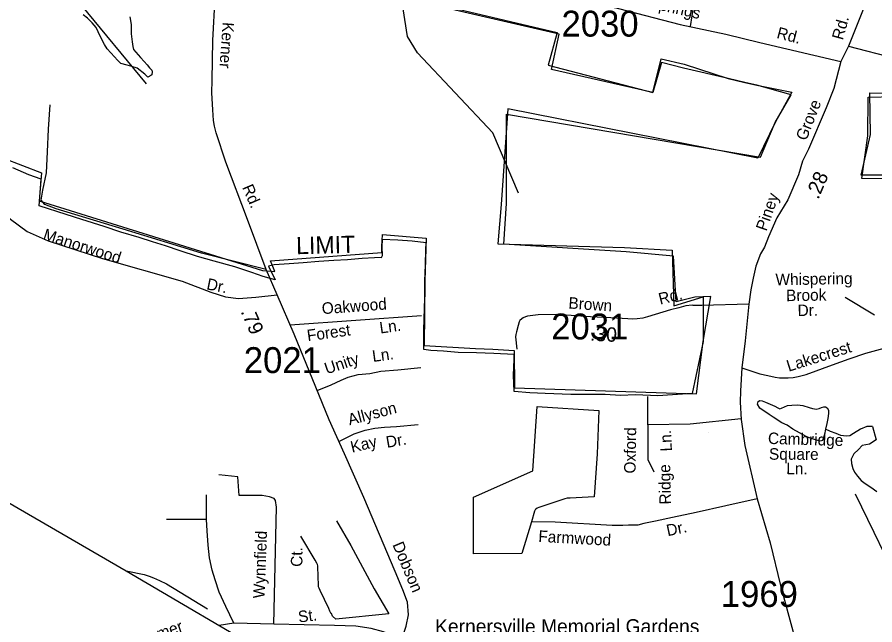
# Model space of a CAD drawing. Extents: x 1551653 to 1702041, y 811336 to 920032.
# Drawn here: x 1679496 to 1684382, y 867832 to 871294 of the extents above; entities that cross this region are included whole.
import ezdxf

# ---------------------------------------------------------------- set-up
doc = ezdxf.new("R2010")
doc.units = 0
for name, color, linetype in [('Old_Level_10', 7, 'Continuous'), ('Old_Level_11', 7, 'Continuous'), ('Old_Level_17', 7, 'Continuous'), ('Old_Level_19', 7, 'Continuous'), ('Old_Level_22', 7, 'Continuous'), ('Old_Level_29', 7, 'Continuous'), ('Old_Level_32', 7, 'Continuous'), ('Old_Level_35', 7, 'Continuous'), ('Old_Level_44', 7, 'Continuous'), ('Old_Level_48', 7, 'Continuous'), ('Old_Level_49', 7, 'Continuous'), ('Old_Level_59', 7, 'Continuous'), ('Old_Level_62', 7, 'Continuous'), ('Old_Level_7', 7, 'Continuous'), ('Old_Level_8', 7, 'Continuous')]:
    doc.layers.add(name, color=color, linetype=linetype)

msp = doc.modelspace()

# ---------------------------------------------------------------- linework, layer by layer
at = {"layer": 'Old_Level_10'}
msp.add_line((1683433.099, 868928.478), (1683433.099, 868928.478), dxfattribs=at)
at = {"layer": 'Old_Level_29'}
msp.add_lwpolyline([(1681686.558, 867750.161), (1681582.54, 867791.927), (1681512.595, 867811.071), (1681424.718, 867824.992), (1681304.558, 867828.473), (1680959.034, 867835.053), (1680730.661, 867840.655), (1680647.395, 867828.878)], dxfattribs=at)
at = {"layer": 'Old_Level_32'}
for points in [[(1681686.558, 867750.161), (1681711.666, 867824.992), (1681726.014, 867889.383), (1681718.839, 867960.733), (1681692.275, 868031.822), (1681648.737, 868135.863), (1681471.838, 868557.364), (1681360.229, 868805.971), (1681272.737, 869000.861), (1681197.072, 869186.841), (1681074.237, 869488.76), (1680977.639, 869711.361), (1680914.279, 869856.36), (1680808.44, 870140.859), (1680684.838, 870468.059), (1680630.438, 870634.26), (1680620.34, 870673.161), (1680615.438, 870705.159), (1680610.74, 870765.959), (1680605.54, 870862.56), (1680607.938, 870934.758), (1680610.957, 871161.084), (1680623.886, 871409.504), (1680638.117, 871735.471)], [(1680638.117, 871735.471), (1680934.785, 871710.021), (1681113.886, 871696.748), (1681216.603, 871686.651), (1681468.786, 871660.816), (1681696.736, 871623.257), (1681768.438, 871615.557), (1681842.336, 871600.957), (1681982.135, 871569.858), (1682231.337, 871506.358), (1682564.936, 871429.957), (1682922.333, 871343.556), (1683273.635, 871253.058), (1683533.133, 871197.257), (1683726.833, 871149.958), (1684188.207, 871041.598)], [(1684323.799, 871356.632), (1684231.79, 871128.839), (1684188.207, 871041.598)], [(1684188.207, 871041.598), (1684147.672, 870887.72), (1684104.67, 870778.022), (1684004.19, 870542.392), (1683970.292, 870474.538), (1683947.532, 870396.058), (1683886.833, 870254.159), (1683823.926, 870151.576), (1683776.355, 870042.349), (1683753.969, 869983.534), (1683730.861, 869945.965), (1683704.162, 869876.267), (1683689.608, 869807.09), (1683675.616, 869739.874), (1683664.423, 869658.653)], [(1683347.297, 869652.209), (1683340.935, 869652.763), (1683306.033, 869649.56), (1683264.734, 869637.861), (1683218.534, 869626.362), (1683086.434, 869587.362), (1683060.033, 869579.961), (1683028.134, 869575.361), (1683000.234, 869573.662), (1682974.335, 869575.86), (1682878.236, 869580.761), (1682762.435, 869587.362), (1682568.437, 869600.86), (1682464.936, 869597.362), (1682434.336, 869594.761), (1682402.436, 869589.761), (1682391.537, 869587.061), (1682379.234, 869580.361), (1682370.937, 869575.663), (1682360.235, 869566.06), (1682356.537, 869558.56), (1682350.136, 869537.963), (1682339.936, 869502.061), (1682336.636, 869487.061), (1682335.737, 869472.363), (1682343.135, 869401.962)], [(1683664.423, 869658.653), (1683396.634, 869650.961), (1683347.297, 869652.209)], [(1683664.423, 869658.653), (1683643.333, 869449.262), (1683624.267, 869296.421), (1683617.532, 869165.263), (1683614.934, 869101.261), (1683620.432, 869001.363), (1683641.335, 868852.863), (1683711.033, 868550.465), (1683785.432, 868299.763), (1683843.834, 868057.064), (1683914.034, 867798.265), (1683966.534, 867590.066), (1684011.232, 867411.566), (1684026.833, 867339.365), (1684032.433, 867291.265), (1684034.231, 867251.166), (1684027.331, 867190.267), (1684010.734, 867098.066), (1683978.532, 866949.366), (1683933.034, 866779.566), (1683912.233, 866679.566), (1683834.533, 866378.169), (1683792.932, 866157.668), (1683774.231, 866025.168)]]:
    msp.add_lwpolyline(points, dxfattribs=at)
at = {"layer": 'Old_Level_35'}
for p, q in [((1684231.79, 871128.839), (1684677.632, 871011.457)), ((1684212.145, 869699.67), (1684380.778, 869598.417)), ((1681051.775, 869540.524), (1681799.069, 869595.021)), ((1683089.635, 868972.176), (1683089.635, 869132.143)), ((1680575.006, 868432.384), (1680575.006, 868572.414)), ((1680575.006, 868432.384), (1680347.622, 868432.384))]:
    msp.add_line(p, q, dxfattribs=at)
for points in [[(1683346.828, 871875.014), (1683358.819, 871719.024), (1683369.531, 871617.19), (1683364.175, 871520.716), (1683358.819, 871424.242), (1683330.618, 871240.805)], [(1680914.279, 869856.36), (1680545.605, 869948.599), (1680100.893, 870086.955), (1679718.394, 870202.251), (1679653.876, 870227.616), (1679633.138, 870250.676), (1679642.356, 870308.325), (1679663.093, 870407.48), (1679670.006, 870527.388), (1679674.614, 870656.521), (1679683.831, 870794.877)], [(1678688.894, 870516.179), (1678935.444, 870426.248), (1679191.212, 870320.175), (1679311.031, 870262.527), (1679382.461, 870211.796), (1679458.5, 870142.618), (1679552.973, 870073.44), (1679672.791, 870020.403), (1679981.555, 869918.942), (1680435.485, 869789.809), (1680600.344, 869728.205), (1680683.296, 869700.534), (1680757.03, 869691.31), (1680856.111, 869698.228), (1680977.639, 869711.361)], [(1683624.267, 869296.421), (1683725.884, 869262.045), (1683773.114, 869252.019), (1683814.634, 869242.816), (1683838.935, 869240.017), (1683857.557, 869239.128), (1683889.044, 869239.128), (1683916.237, 869240.56), (1683945.832, 869246.162), (1683990.031, 869258.761), (1684140.231, 869314.161), (1684236.432, 869347.261), (1684330.631, 869378.862), (1684475.914, 869419.665)], [(1681204.761, 869167.944), (1681284.57, 869199.196), (1681341.075, 869225.981), (1681382.711, 869243.838), (1681439.217, 869258.719), (1681504.644, 869264.671), (1681567.098, 869276.576), (1681665.24, 869285.504), (1681796.095, 869297.408)], [(1682426.537, 868418.762), (1682371.337, 868238.963), (1682094.87, 868236.873), (1682094.87, 868559.244), (1682433.854, 868709.184), (1682458.201, 869076.537), (1682808.735, 869052.662), (1682801.034, 868806.662), (1682783.636, 868560.465), (1682645.635, 868553.464), (1682628.837, 868552.765), (1682616.337, 868550.065), (1682467.236, 868500.665), (1682458.637, 868496.564), (1682450.937, 868490.764), (1682446.934, 868486.863), (1682443.135, 868478.762), (1682426.537, 868418.762)], [(1681328.165, 868877.396), (1681415.425, 868919.44), (1681477.879, 868940.273), (1681534.384, 868952.177), (1681587.916, 868958.13), (1681656.317, 868961.106), (1681781.225, 868973.011)], [(1683619.754, 869006.18), (1683329.094, 868976.237), (1683089.635, 868972.176)], [(1683089.635, 868972.176), (1683089.635, 868773.16), (1683122.105, 868704.113)], [(1680959.034, 867835.053), (1680974.387, 868502.399), (1680968.557, 868540.324), (1680959.811, 868551.993), (1680933.575, 868560.745), (1680892.762, 868569.497), (1680761.579, 868569.497), (1680752.833, 868674.52), (1680644.971, 868686.189)], [(1684269.332, 868578.463), (1684375.831, 868359.665), (1684435.132, 868239.265), (1684513.731, 868070.666)], [(1683711.033, 868550.465), (1683532.933, 868509.464), (1683364.833, 868472.463), (1683228.635, 868443.464), (1683132.333, 868422.063), (1683066.434, 868408.664), (1683032.435, 868400.764), (1682978.604, 868400.38), (1682947.003, 868397.079), (1682885.684, 868398.529), (1682560.084, 868416.327), (1682426.537, 868418.762)], [(1680730.661, 867840.655), (1680685.784, 867936.445), (1680647.887, 868018.129), (1680624.565, 868088.144), (1680607.074, 868143.573), (1680592.498, 868213.587), (1680583.752, 868286.52), (1680577.922, 868368.204), (1680575.006, 868432.384)], [(1681315.539, 868424.963), (1681396.339, 868283.763), (1681530.138, 868036.463), (1681612.638, 867895.666), (1681311.86, 867864.543), (1681291.704, 867882.167), (1681286.938, 867897.03), (1681282.735, 867899.13), (1681277.657, 867910.266), (1681272.277, 867924.188), (1681222.038, 868027.365), (1681216.438, 868041.565), (1681213.338, 868049.163), (1681212.439, 868055.466), (1681209.338, 868161.565), (1681208.538, 868168.464), (1681207.337, 868175.065), (1681203.538, 868183.664), (1681193.738, 868199.563), (1681112.839, 868336.463)]]:
    msp.add_lwpolyline(points, dxfattribs=at)
at = {"layer": 'Old_Level_44'}
for points in [[(1672428.418, 870478.415), (1672632.431, 870533.836), (1672866.925, 870602.248), (1673005.336, 870640.257), (1673137.534, 870669.056), (1673221.514, 870673.823), (1673275.149, 870679.788), (1673316.865, 870682.77), (1673396.354, 870681.391), (1673522.355, 870675.892), (1673731.05, 870646.982), (1673862.159, 870623.124), (1674014.126, 870575.407), (1674157.153, 870530.672), (1677698.246, 869414.062), (1677882.143, 869356.461), (1677985.345, 869330.762), (1678031.044, 869318.36), (1678137.245, 869275.463), (1678218.245, 869238.36), (1678400.945, 869134.561), (1680117.441, 868139.764)], [(1680117.441, 868139.764), (1680219.14, 868118.665), (1680247.539, 868109.865), (1680272.939, 868100.164), (1680306.141, 868085.364), (1680346.44, 868065.164), (1680580.839, 867922.566)], [(1680117.441, 868139.764), (1681837.936, 867128.867), (1682002.837, 867037.167), (1682163.736, 866943.267), (1682252.437, 866895.567), (1682304.936, 866863.565), (1682383.335, 866813.067), (1682501.635, 866737.466), (1682598.535, 866662.368), (1682683.837, 866593.668), (1682765.136, 866522.667), (1682868.036, 866435.269)]]:
    msp.add_lwpolyline(points, dxfattribs=at)
at = {"layer": 'Old_Level_48'}
for points in [[(1681646.267, 871426.506), (1682572.375, 871207.553), (1682520.454, 871020.489), (1683117.555, 870864.601), (1683165.475, 871055.944), (1683295.465, 871025.419), (1683546.847, 870943.738), (1683641.761, 870920.969), (1683710.281, 870906.999), (1683909.318, 870867.564), (1683813.307, 870693.125), (1683714.656, 870490.472), (1682291.998, 870771.069), (1682252.997, 870226.974), (1682234.883, 870002.027), (1682956.597, 869981.242), (1683226.591, 869965.653), (1683236.974, 869648.683), (1683403.124, 869700.645), (1683403.124, 869446.03), (1683340.819, 869149.844)], [(1684354, 870862.066), (1684498.293, 870858.798), (1684561.626, 871042.425), (1684655.644, 871071.178), (1684666.126, 871099.644), (1684670.975, 871202.37), (1684676.538, 871306.429), (1684732.84, 871368.365), (1684750.389, 871443.618), (1685060.448, 871327.34), (1685226.908, 871186.227), (1685264.156, 870875.136), (1684688.079, 870885.354), (1684652.37, 870715.592), (1684527.674, 870692.163), (1684518.463, 870393.937), (1684304.211, 870393.937), (1684357.774, 870626.243), (1684354, 870862.066)], [(1683340.819, 869149.844), (1683146.47, 869137.166), (1683017.75, 869143.088), (1682932.724, 869138.561), (1682845.004, 869144.345), (1682745.329, 869143.538), (1682649.634, 869145.195), (1682504.851, 869150.06), (1682417.157, 869154.243), (1682327.817, 869160.798), (1682323.916, 869255.073), (1682328.138, 869343.879), (1682326.892, 869371.841), (1682211.833, 869377.983), (1682112.899, 869381.185), (1682008.339, 869384.298), (1681925.416, 869391.759), (1681852.201, 869395.375), (1681813.533, 869400.348), (1681812.657, 869506.664), (1681815.567, 869577.061), (1681816.302, 869632.234), (1681817.69, 869697.014), (1681818.599, 869792.165), (1681821.981, 869883.356), (1681824.662, 869968.142), (1681826.43, 870008.943), (1681746.696, 870018.05), (1681663.809, 870023.113), (1681575.299, 870028.083), (1681574.337, 869987.296), (1681575.984, 869933.759), (1681568.918, 869923.251), (1681571.303, 869924.888), (1681531.946, 869922.657), (1681462.044, 869919.931), (1681378.583, 869910.593), (1681300.66, 869906.939), (1681214.725, 869901.558), (1681125.588, 869895.328), (1681046.094, 869889.248), (1680960.986, 869882.283), (1680927.331, 869875.344), (1680927.331, 869875.344), (1680965.53, 869798.412), (1680898.515, 869816.522), (1680833.046, 869838.651), (1680736.862, 869871.479), (1680618.171, 869903.943), (1680524.484, 869931.217), (1680425.107, 869962.394), (1680341.039, 869991.42), (1680266.706, 870015.006), (1680191.555, 870039.376), (1680087.369, 870069.678), (1679991.998, 870101.718), (1679864.351, 870141.236), (1679775.463, 870170.183), (1679621.933, 870219.674), (1679621.946, 870218.877), (1679632.393, 870371.741), (1679563.672, 870396.216), (1679471.392, 870436.301)]]:
    msp.add_lwpolyline(points, dxfattribs=at)
at = {"layer": 'Old_Level_49'}
for points in [[(1683365.085, 869148.169), (1683403.124, 869446.03), (1683447.751, 869702.78), (1683355.9, 869699.715), (1683250.272, 869672.138), (1683235.662, 869931.923), (1682964.778, 869957.568), (1682269.266, 870001.53), (1682283.909, 870232.332), (1682283.73, 870740.938), (1683730.992, 870497.359), (1683813.307, 870693.125), (1683904.838, 870851.853), (1683710.281, 870906.999), (1683641.761, 870920.969), (1683546.847, 870943.738), (1683292.033, 871004.089), (1683165.995, 871036.712), (1683117.555, 870864.601), (1682540.152, 870995.39), (1682583.786, 871196.565), (1681670.048, 871410.59)], [(1684343.54, 870838.051), (1684494.013, 870841.27), (1684557.475, 871028.279), (1684652.667, 871051.214), (1684650.955, 871097.847), (1684655.804, 871200.573), (1684661.481, 871298.206), (1684726.706, 871296.442), (1684756.674, 871400.531), (1685047.538, 871301.735), (1685230.871, 871155.303), (1685250.263, 870851.855), (1684684.398, 870841.27), (1684648.222, 870699.927), (1684512.264, 870674.291), (1684492.56, 870372.577), (1684307.341, 870374.548), (1684342.809, 870617.104), (1684343.54, 870838.051)], [(1679308.596, 870532.937), (1679634.716, 870406.544), (1679622.271, 870247.123), (1680893.467, 869849.997), (1680963.509, 869844.868), (1680939.592, 869906.418), (1681574.34, 869952.603), (1681574.337, 869987.296), (1681577.756, 870055.185), (1681825.465, 870034.668), (1681818.599, 869792.165), (1681815.215, 869424.305), (1682107.339, 869405.498), (1682206.422, 869402.079), (1682327.856, 869394.936), (1682328.978, 869182.882), (1683365.085, 869148.169)]]:
    msp.add_lwpolyline(points, dxfattribs=at)
at = {"layer": 'Old_Level_59'}
for points in [[(1682352.689, 870290.665), (1682205.667, 870635.05), (1681777.62, 871090.163), (1681719.591, 871183.256), (1681665.662, 871525.796), (1681575.644, 871734.436), (1681314.613, 872228.817), (1681266.631, 872462.884), (1681279.651, 872879.55), (1681255.66, 872961.981), (1681293.391, 873419.81), (1681297.731, 873451.958), (1681268.218, 873498.875), (1681271.69, 873554.48), (1681287.648, 873588.415), (1681290.787, 873602.267), (1681369.78, 873634.413), (1681392.35, 873663.085), (1681390.613, 873690.019), (1681374.988, 873718.69), (1681330.607, 873728.671), (1681356.648, 873879.076), (1681460.61, 874178.965), (1681743.889, 874501.717)], [(1680233.578, 870914.741), (1679862.639, 871362.267), (1679605.606, 871495.448), (1679256.608, 871558.399), (1678351.61, 871885.355), (1677879.58, 872190.472), (1677087.567, 872984.537), (1676857.396, 873183.847)]]:
    msp.add_lwpolyline(points, dxfattribs=at)
at = {"layer": 'Old_Level_62'}
for points in [[(1680138.947, 871295.625), (1680146.534, 871251.539), (1680146.021, 871199.558), (1680151.455, 871153.421), (1680155.248, 871127.38), (1680158.939, 871109.335), (1680198.514, 871064.941), (1680220.25, 871040.643), (1680236.141, 871022.496), (1680249.88, 871006.297), (1680263.721, 870992.148), (1680265.771, 870982.203), (1680263.516, 870966.209), (1680257.467, 870962.21), (1680241.37, 870952.368), (1680223.531, 870968.567), (1680179.855, 871003.118), (1680150.019, 871013.371), (1680122.03, 871019.727), (1680086.146, 871030.083), (1680068.409, 871048.332), (1680050.467, 871068.53), (1680008.944, 871113.026), (1679993.257, 871139.17), (1679969.779, 871185.41), (1679946.198, 871235.647), (1679924.462, 871261.894), (1679896.883, 871288.243), (1679872.994, 871306.493)], [(1684101.271, 868946.343), (1684095.016, 868916.303), (1684084.661, 868882.47), (1684070.513, 868878.574), (1684048.675, 868884.93), (1684004.794, 868899.386), (1683990.85, 868905.435), (1683953.018, 868925.941), (1683915.288, 868946.343), (1683881.557, 868968.694), (1683851.722, 868982.945), (1683801.997, 869015.548), (1683780.159, 869029.8), (1683726.538, 869066.401), (1683712.697, 869088.547), (1683714.747, 869096.544), (1683716.9, 869104.541), (1683726.948, 869110.385), (1683740.892, 869108.232), (1683758.936, 869100.03), (1683784.773, 869089.777), (1683798.716, 869083.626), (1683812.66, 869077.474), (1683828.551, 869069.272), (1683840.547, 869063.12), (1683850.594, 869067.016), (1683884.633, 869080.755), (1683908.829, 869084.446), (1683940.817, 869086.086), (1683970.755, 869081.78), (1684008.69, 869069.375), (1684026.529, 869065.171), (1684038.525, 869063.018), (1684048.572, 869060.967), (1684064.566, 869064.761), (1684078.715, 869070.605), (1684090.71, 869074.501), (1684100.655, 869074.398), (1684110.703, 869068.247), (1684118.597, 869054.201), (1684118.29, 869036.156), (1684114.086, 869008.269), (1684107.627, 868978.331), (1684101.271, 868946.343)], [(1684367.633, 868961.517), (1684335.543, 868961.825), (1684299.453, 868946.241), (1684261.211, 868922.557), (1684238.963, 868908.819), (1684218.97, 868907.076), (1684189.033, 868911.382), (1684161.043, 868921.635), (1684129.158, 868934.04), (1684101.271, 868946.343)], [(1684367.633, 868961.517), (1684388.651, 868886.981), (1684350.529, 868861.716), (1684310.53, 868853.117), (1684288.281, 868831.279), (1684261.288, 868805.561), (1684247.575, 868776.765), (1684249.318, 868750.621), (1684257.008, 868722.631), (1684266.85, 868702.434), (1684282.537, 868678.238), (1684304.272, 868654.042), (1684326.213, 868637.74), (1684359.944, 868615.492), (1684393.675, 868591.091)]]:
    msp.add_lwpolyline(points, dxfattribs=at)

# ---------------------------------------------------------------- texts
at = {"layer": 'Old_Level_10'}
for s, height, rotation, p in [('Manorwood', 65.6167, 342.317744, (1679639.233, 870028.747)), ('Dr.', 65.6167, 348.635575, (1680571.655, 869743.837)), ('Whispering', 65.6167, 0.998831, (1683816.664, 869766.292)), ('Brook', 65.6167, 0.998831, (1683876.887, 869675.751)), ('Oakwood', 65.6167, 4.208417, (1681233.881, 869601.722)), ('Dr.', 65.6167, 0.998831, (1683942.2, 869590.711)), ('Ln.', 65.6167, 7.975161, (1681565.181, 869491.297)), ('Forest', 65.6167, 7.975161, (1681151.799, 869447.205)), ('Lakecrest', 65.6167, 17.368678, (1683891.115, 869273.559)), ('Unity', 65.6167, 18.280089, (1681259.533, 869258.661)), ('Ln.', 65.6167, 7.835428, (1681523.466, 869329.389)), ('Allyson', 65.6167, 14.732483, (1681389.714, 868968.243)), ('Oxford', 65.6167, 89.136142, (1683018.819, 868693.603)), ('Ln.', 65.6166, 92.527861, (1683226.309, 868821.212)), ('Cambridge', 65.6167, 358.403042, (1683772.436, 868862.691)), ('Kay', 65.6167, 13.883033, (1681404.14, 868811.983)), ('Dr.', 65.6167, 9.915878, (1681603.244, 868840.077)), ('Square', 65.6167, 359.738922, (1683778.842, 868772.872)), ('Ridge', 65.6167, 91.288158, (1683221.042, 868518.328)), ('Ln.', 65.6167, 359.540339, (1683877.043, 868690.51)), ('Dr.', 65.6167, 12.019992, (1683201.967, 868336.533)), ('Wynnfield', 65.6167, 87.970053, (1680906.047, 867982.041)), ('Farmwood', 65.6167, 356.871108, (1682463.858, 868305.055)), ('Ct.', 65.6167, 89.880639, (1681121.122, 868162.621))]:
    msp.add_text(s, height=height, rotation=rotation, dxfattribs=at).set_placement(p)
at = {"layer": 'Old_Level_11'}
for s, rotation, p in [('Springs', 347.100567, (1683090.53, 871349.023)), ('Kerner', 265.795639, (1680667.449, 871267.308)), ('Rd.', 74.547694, (1684199.189, 871160.105)), ('Rd.', 345.554178, (1683818.739, 871175.912)), ('Grove', 68.459386, (1683990.57, 870585.834)), ('Rd.', 293.453114, (1680776.531, 870324.509)), ('Piney', 70.688136, (1683764.029, 870071.229)), ('Rd.', 13.976872, (1683158.76, 869655.604)), ('Brown', 356.020097, (1682634.89, 869634.433)), ('Dobson', 292.767211, (1681632.983, 868288.982))]:
    msp.add_text(s, height=65.6167, rotation=rotation, dxfattribs=at).set_placement(p)
at = {"layer": 'Old_Level_17'}
for s, rotation, p in [('.28', 66.840753, (1684059.61, 870251.981)), ('.79', 293.458381, (1680768.221, 869617.147)), ('.30', 357.080133, (1682758.549, 869451.098))]:
    msp.add_text(s, height=82.0208, rotation=rotation, dxfattribs=at).set_placement(p)
at = {"layer": 'Old_Level_19'}
msp.add_text('LIMIT', height=98.425, rotation=1.326825, dxfattribs=at).set_placement((1681086.304, 869943.332))
at = {"layer": 'Old_Level_22'}
msp.add_text('Kernersville Memorial Gardens', height=82.02083, dxfattribs=at).set_placement((1681876.986, 867782.218))
at = {"layer": 'Old_Level_7'}
for s, rotation, p in [('St.', 6.884244, (1681100.709, 867844.782)), ('Bodenhamer', 19.386306, (1679972.709, 867631.058))]:
    msp.add_text(s, height=65.6167, rotation=rotation, dxfattribs=at).set_placement(p)
at = {"layer": 'Old_Level_8'}
for s, p in [('2030', (1682597.008, 871183.202)), ('2031', (1682538.463, 869457.89)), ('2021', (1680787.164, 869266.289)), ('1969', (1683504.41, 867934.062))]:
    msp.add_text(s, height=147.6375, dxfattribs=at).set_placement(p)

doc.saveas('drawing.dxf')
